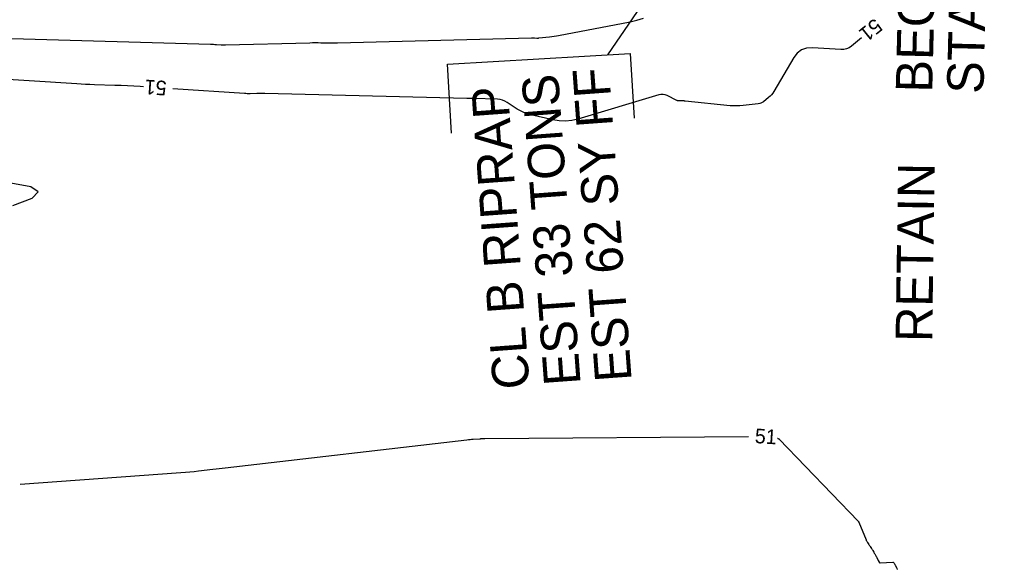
# Model space of a CAD drawing. Extents: x 2384780 to 2405861, y 547869 to 573706.
# Drawn here: x 2396616.7 to 2396749.7, y 553502.3 to 553577.5 of the extents above; entities that cross this region are included whole.
import ezdxf

# ---------------------------------------------------------------- set-up
doc = ezdxf.new("R2010")
doc.units = 0
for name, color, linetype in [('Breaklines', 7, 'Continuous'), ('Old_Level_5', 7, 'Continuous'), ('Old_Level_60', 7, 'Continuous'), ('Old_Level_61', 7, 'Continuous')]:
    doc.layers.add(name, color=color, linetype=linetype)

msp = doc.modelspace()

# ---------------------------------------------------------------- linework, layer by layer
at = {"layer": 'Breaklines'}
for points in [[(2396735.19325, 553628.289), (2396697.17081, 553572.64812)], [(2396675.8022, 553561.93479), (2396675.24595, 553571.35379), (2396700.28195, 553572.83179), (2396700.8027, 553564.00254)]]:
    msp.add_lwpolyline(points, dxfattribs=at)
at = {"layer": 'Old_Level_60'}
for points in [[(2396731.92675, 553574.9965), (2396730.5505, 553573.84375), (2396730.22575, 553573.61775), (2396729.87775, 553573.4635), (2396729.506, 553573.38125), (2396729.11075, 553573.37075), (2396725.19275, 553573.61425), (2396724.40475, 553573.5695), (2396723.71975, 553573.3305), (2396723.1375, 553572.89725), (2396722.65825, 553572.27), (2396719.9145, 553567.6235), (2396719.7635, 553567.3925), (2396719.59375, 553567.17775), (2396719.40475, 553566.97975), (2396719.197, 553566.79825), (2396718.487, 553566.23175), (2396718.32975, 553566.123), (2396718.162, 553566.0385), (2396717.98425, 553565.979), (2396717.796, 553565.94425), (2396715.727, 553565.704), (2396715.2835, 553565.66475), (2396714.84, 553565.6495), (2396714.39625, 553565.6585), (2396713.95225, 553565.69175), (2396707.7715, 553566.32175), (2396707.70275, 553566.328), (2396707.634, 553566.3325), (2396707.56525, 553566.33525), (2396707.49625, 553566.3365), (2396707.271, 553566.3375), (2396707.22275, 553566.338), (2396707.1745, 553566.339), (2396707.12625, 553566.34075), (2396707.078, 553566.34275), (2396706.834, 553566.35525), (2396706.78225, 553566.3605), (2396706.73225, 553566.371), (2396706.68325, 553566.387), (2396706.636, 553566.408), (2396705.337, 553567.06875), (2396705.056, 553567.18125), (2396704.77, 553567.236), (2396704.47875, 553567.233), (2396704.18225, 553567.172), (2396693.11175, 553563.8455), (2396692.26275, 553563.648), (2396691.41, 553563.56425), (2396690.554, 553563.5945), (2396689.69425, 553563.73875), (2396686.6705, 553564.4445), (2396686.181, 553564.58125), (2396685.709, 553564.75875), (2396685.25425, 553564.97675), (2396684.817, 553565.23575), (2396683.41675, 553566.148), (2396683.1095, 553566.3205), (2396682.78775, 553566.447), (2396682.4515, 553566.5275), (2396682.10075, 553566.562), (2396678.7795, 553566.6685), (2396678.69225, 553566.6705), (2396678.605, 553566.6715), (2396678.51775, 553566.671), (2396678.43075, 553566.6695), (2396678.14575, 553566.66225), (2396678.0845, 553566.661), (2396678.0235, 553566.66075), (2396677.9625, 553566.661), (2396677.90125, 553566.66225), (2396650.2515, 553567.35525), (2396649.97625, 553567.3605), (2396649.70125, 553567.362), (2396649.426, 553567.36), (2396649.151, 553567.35475), (2396648.25225, 553567.33125), (2396648.05975, 553567.3285), (2396647.86725, 553567.33025), (2396647.675, 553567.3365), (2396647.48275, 553567.34725), (2396637.67675, 553568.00775)], [(2396633.68575, 553568.27675), (2396633.21125, 553568.30875), (2396632.3485, 553568.36275), (2396631.4855, 553568.40825), (2396630.622, 553568.44525), (2396629.75825, 553568.474), (2396626.9355, 553568.554), (2396626.33075, 553568.57375), (2396625.72625, 553568.599), (2396625.122, 553568.62925), (2396624.518, 553568.66525), (2396604.90975, 553569.914)], [(2396615.7755, 553552.00075), (2396618.409, 553553.02025), (2396619.23975, 553553.8745), (2396618.2675, 553554.5635), (2396615.49275, 553555.08725)], [(2396616.7955, 553513.87975), (2396638.79325, 553515.4525), (2396639.39625, 553515.49875), (2396639.99875, 553515.55125), (2396640.60075, 553515.61), (2396641.20225, 553515.675), (2396643.16575, 553515.89725), (2396643.5865, 553515.94525), (2396644.00725, 553515.99325), (2396644.428, 553516.042), (2396644.8485, 553516.09075), (2396677.93, 553519.95075), (2396678.1415, 553519.974), (2396678.3535, 553519.99475), (2396678.5655, 553520.01275), (2396678.778, 553520.02825), (2396679.7175, 553520.0905), (2396679.7435, 553520.092), (2396679.76975, 553520.0935), (2396679.79575, 553520.0945), (2396679.82175, 553520.0955), (2396679.90675, 553520.09775), (2396679.925, 553520.0985), (2396679.94325, 553520.099), (2396679.9615, 553520.0995), (2396679.97975, 553520.1), (2396680.1835, 553520.10575), (2396680.22725, 553520.107), (2396680.271, 553520.108), (2396680.31475, 553520.1085), (2396680.35825, 553520.109), (2396716.4735, 553520.406)], [(2396720.43225, 553520.15975), (2396720.43275, 553520.1595), (2396720.444, 553520.15425), (2396720.45525, 553520.14875), (2396720.46625, 553520.143), (2396720.4775, 553520.13725), (2396720.529, 553520.11025), (2396720.54, 553520.1045), (2396720.551, 553520.0985), (2396720.56175, 553520.0925), (2396720.57275, 553520.0865), (2396720.623, 553520.0575), (2396720.6335, 553520.051), (2396720.6435, 553520.04375), (2396720.65275, 553520.036), (2396720.66175, 553520.02725), (2396731.461, 553508.7935), (2396731.47125, 553508.7825), (2396731.481, 553508.77125), (2396731.49075, 553508.75975), (2396731.5, 553508.748), (2396731.52975, 553508.7095), (2396731.536, 553508.701), (2396731.5415, 553508.692), (2396731.54625, 553508.683), (2396731.5505, 553508.6735), (2396732.53575, 553506.26125), (2396732.57925, 553506.16275), (2396732.6275, 553506.067), (2396732.6805, 553505.97375), (2396732.73875, 553505.88325), (2396732.93725, 553505.592), (2396732.9795, 553505.5295), (2396733.02125, 553505.46675), (2396733.06275, 553505.40375), (2396733.104, 553505.3405), (2396733.292, 553505.049), (2396733.332, 553504.98625), (2396733.3715, 553504.92325), (2396733.4105, 553504.86025), (2396733.44925, 553504.7965), (2396733.608, 553504.533), (2396733.64175, 553504.4765), (2396733.675, 553504.4195), (2396733.708, 553504.3625), (2396733.7405, 553504.305), (2396733.8795, 553504.05675), (2396733.909, 553504.00325), (2396733.93825, 553503.94975), (2396733.96725, 553503.89625), (2396733.99575, 553503.84225), (2396734.11625, 553503.6125), (2396734.142, 553503.563), (2396734.16725, 553503.5135), (2396734.192, 553503.46375), (2396734.2165, 553503.414), (2396734.32125, 553503.19725), (2396734.3475, 553503.157), (2396734.38075, 553503.1285), (2396734.4215, 553503.1125), (2396734.4695, 553503.10825), (2396736.20375, 553503.17425), (2396736.264, 553503.16925), (2396736.3155, 553503.149), (2396736.35825, 553503.114), (2396736.39225, 553503.064), (2396736.48875, 553502.876), (2396736.50925, 553502.8355), (2396736.52925, 553502.795), (2396736.54925, 553502.75425), (2396736.56875, 553502.7135), (2396736.66125, 553502.517), (2396736.681, 553502.475), (2396736.70025, 553502.4325), (2396736.71925, 553502.39025), (2396736.738, 553502.3475), (2396736.816, 553502.1675)]]:
    msp.add_lwpolyline(points, dxfattribs=at)
at = {"layer": 'Old_Level_61'}
msp.add_lwpolyline([(2396615.66775, 553574.88075), (2396642.81975, 553574.11125), (2396643.025, 553574.1045), (2396643.23, 553574.0955), (2396643.43525, 553574.08475), (2396643.64025, 553574.072), (2396644.30975, 553574.027), (2396644.45325, 553574.019), (2396644.59675, 553574.01425), (2396644.7405, 553574.013), (2396644.884, 553574.015), (2396656.43575, 553574.316), (2396656.81175, 553574.3235), (2396657.1875, 553574.326), (2396657.5635, 553574.32375), (2396657.9395, 553574.31675), (2396659.16775, 553574.286), (2396659.43075, 553574.281), (2396659.694, 553574.2795), (2396659.95725, 553574.281), (2396660.22025, 553574.28625), (2396686.7765, 553574.9625), (2396686.8765, 553574.96425), (2396686.97675, 553574.96475), (2396687.07675, 553574.96375), (2396687.17675, 553574.96125), (2396687.50375, 553574.95075), (2396687.57375, 553574.94975), (2396687.6435, 553574.951), (2396687.7135, 553574.95475), (2396687.783, 553574.96075), (2396689.2335, 553575.11375), (2396689.544, 553575.14975), (2396689.85325, 553575.19225), (2396690.16175, 553575.2415), (2396690.469, 553575.297), (2396700.25925, 553577.17425), (2396701.19425, 553577.39425), (2396702.101, 553577.6905)], dxfattribs=at)

# ---------------------------------------------------------------- texts
at = {"layer": 'Breaklines'}
for s, height, rotation, p in [('EST 62 SY FF', 4.9999995, 94.1715389, (2396700.4747, 553528.05929)), ('EST 33 TONS ', 4.9999995, 94.1715389, (2396693.4932, 553527.55004)), ('CL B RIPRAP', 4.9999995, 94.1715389, (2396686.5117, 553527.04104)), ('RETAIN', 5, 89.1722694, (2396741.58225, 553533.3035))]:
    msp.add_text(s, height=height, rotation=rotation, dxfattribs=at).set_placement(p)
at = {"layer": 'Old_Level_5'}
for s, p in [('BEG EXPRESSWAY GUTTER', (2396741.5967, 553567.44852)), ('STA 86+55 -Y1-', (2396748.59434, 553567.27602))]:
    msp.add_text(s, height=4.9999995, rotation=88.5877902, dxfattribs=at).set_placement(p)
at = {"layer": 'Old_Level_60'}
for rotation, p in [(218.8992639, (2396733.72775, 553577.75475)), (176.1454111, (2396636.8795, 553569.06375)), (356.4403444, (2396717.27975, 553519.49475))]:
    msp.add_text('51', height=2, rotation=rotation, dxfattribs=at).set_placement(p)

doc.saveas('drawing.dxf')
